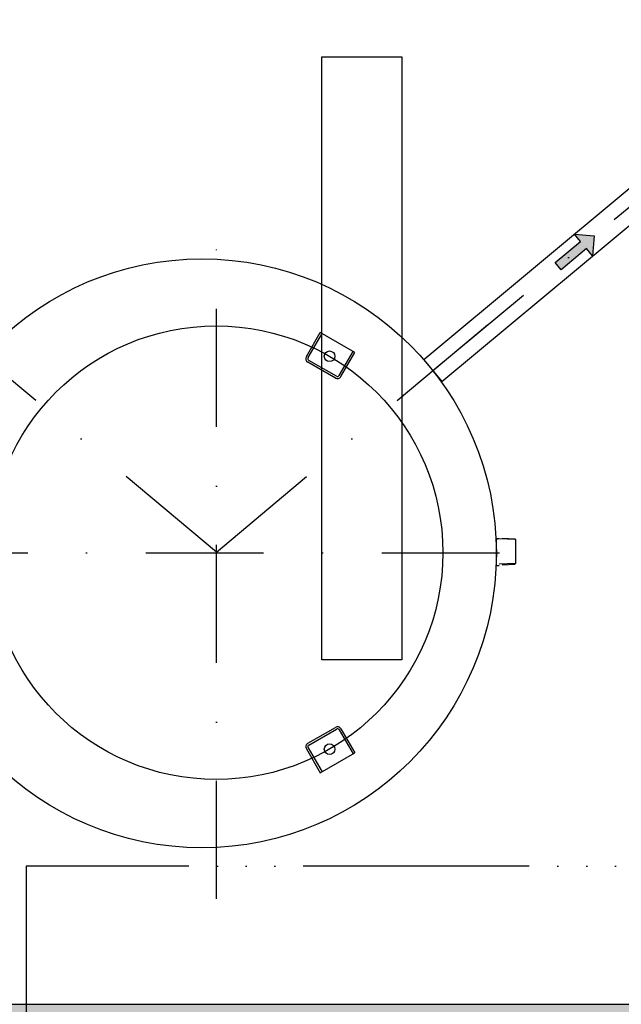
# Model space of a CAD drawing. Extents: x 41755 to 123924, y -112333 to 86187.
# Tile 561 of 582: x 102195 to 102322, y 84185 to 84394. Entities that reach past the tile are written whole.
import ezdxf
from ezdxf.enums import TextEntityAlignment as Align

# ---------------------------------------------------------------- set-up
doc = ezdxf.new("R2010")
doc.units = 0
doc.header["$LTSCALE"] = 50
doc.linetypes.add('ACAD_ISO06W100', pattern=[36, 24, -3, 0, -3, 0, -3, 0, -3])
doc.linetypes.add('DASHDOT', pattern=[1, 0.5, -0.25, 0, -0.25])
for name, color, linetype in [('E35', 6, 'CONTINUOUS'), ('Ins-co', 2, 'CONTINUOUS'), ('Ins-wod', 4, 'CONTINUOUS'), ('Mw-fontanna', 160, 'ACAD_ISO06W100'), ('Sc-beton', 7, 'CONTINUOUS'), ('Sc-beton-hatch', 86, 'CONTINUOUS')]:
    doc.layers.add(name, color=color, linetype=linetype)
doc.styles.add('CP_ATTR', font='ROMANS.SHX')

# ---------------------------------------------------------------- blocks, each defined once
blk = doc.blocks.new('_jgsjhjfhhfdf')
at = {"layer": 'Ins-wod'}
blk.add_hatch(color=256, dxfattribs=at).paths.add_polyline_path([(-65.93, -477.6), (-64.64, -479.13), (-64.27, -474.9), (-68.5, -474.53), (-67.22, -476.06), (-72.58, -480.56), (-71.29, -482.1)])
for p, q in [((-55.62, -463.83), (-100.48, -501.18)), ((-96.62, -505.82), (-51.76, -468.47)), ((-72.58, -480.56), (-67.22, -476.06)), ((-67.22, -476.06), (-68.5, -474.53)), ((-68.5, -474.53), (-64.27, -474.9)), ((-64.27, -474.9), (-64.64, -479.13)), ((-65.93, -477.6), (-71.29, -482.1)), ((-64.64, -479.13), (-65.93, -477.6)), ((-71.29, -482.1), (-72.58, -480.56)), ((-71.29, -482.1), (-72.58, -480.56)), ((-125.4, -500.53), (-122.45, -495.41)), ((-125.04, -500.74), (-122.08, -495.62)), ((-115.13, -499.64), (-122.45, -495.41)), ((-118.45, -504.54), (-115.5, -499.42)), ((-119.03, -504.7), (-124.88, -501.32)), ((-118.09, -504.76), (-115.13, -499.64)), ((-100.48, -501.18), (-96.62, -505.82)), ((-119.24, -505.07), (-125.09, -501.69)), ((-83.81, -539.06), (-81.14, -539.2)), ((-81.14, -539.2), (-80.98, -539.38)), ((-84.44, -539.22), (-85.21, -539.22)), ((-85.07, -539.22), (-85.07, -539.38)), ((-85.07, -544.91), (-85.07, -539.38)), ((-81.01, -539.34), (-84.44, -539.22)), ((-80.98, -539.38), (-80.98, -544.43)), ((-84.44, -544.91), (-85.21, -544.91)), ((-81.01, -544.46), (-84.44, -544.58)), ((-83.81, -544.75), (-81.14, -544.6)), ((-81.14, -544.6), (-80.98, -544.43)), ((-125.09, -582.6), (-119.24, -579.22)), ((-124.88, -582.96), (-119.03, -579.59)), ((-118.45, -579.74), (-115.5, -584.86)), ((-118.09, -579.53), (-115.13, -584.65)), ((-125.4, -583.75), (-122.45, -588.87)), ((-125.04, -583.54), (-122.08, -588.66)), ((-122.45, -588.87), (-115.13, -584.65))]:
    blk.add_line(p, q, dxfattribs=at)
at = {"layer": 'Ins-wod', "linetype": 'DASHDOT'}
for p, q in [((-98.55, -503.5), (-53.69, -466.15)), ((-144.5, -615.6), (-144.5, -472.16)), ((-144.5, -542.06), (-83.22, -490.64)), ((-144.5, -542.06), (-200.03, -495.47)), ((-209.58, -542.14), (-79.52, -542.14))]:
    blk.add_line(p, q, dxfattribs=at)
at = {"layer": 'Ins-wod'}
for centre, radius in [((-147.57, -542.27), 62.5), ((-144.55, -542.14), 48.14), ((-120.48, -500.45), 1.13), ((-120.48, -583.83), 1.13)]:
    blk.add_circle(centre, radius, dxfattribs=at)
for centre, radius, start, end in [((-124.67, -500.96), 0.845, 150, 240), ((-124.67, -500.96), 0.422, 150, 240), ((-118.82, -504.33), 0.845, 240, 330), ((-118.82, -504.33), 0.422, 240, 330), ((-118.82, -579.95), 0.845, 30, 120), ((-118.82, -579.95), 0.422, 30, 120), ((-124.67, -583.33), 0.845, 120, 210), ((-124.67, -583.33), 0.422, 120, 210)]:
    blk.add_arc(centre, radius, start, end, dxfattribs=at)
at = {"layer": 'Ins-wod', "style": 'CP_ATTR', "flags": 9}
for tag, p, height, rotation, width in [('PRODUCT-TYPE', (-15.45, -4.46), 0.000337, 180, 48.619691), ('PRODUCER', (-15.45, -4.46), 0.000337, 180, 48.619691), ('ARTICLE', (-15.45, -4.46), 0.000337, 180, 48.619691), ('OTHER', (-15.45, -4.46), 0.000337, 180, 48.619691), ('FLOW', (-15.45, -4.46), 0.000337, 180, 48.619691), ('NAME', (-15.45, -4.46), 0.000337, 180, 48.619691), ('OTHER', (-6.2, -13.71), 0.000337, 270, 1.595002), ('FLOW', (-6.2, -13.71), 0.000337, 270, 1.595002), ('ARTICLE', (-6.2, -13.71), 0.000337, 270, 1.595002), ('PRODUCT-TYPE', (-6.2, -13.71), 0.000337, 270, 1.595002), ('PRODUCER', (-6.2, -13.71), 0.000337, 270, 1.595002), ('NAME', (-6.2, -13.71), 0.000337, 270, 1.595002), ('PRODUCT-TYPE', (-6.2, -110.17), 0.000337, 90, 24.508066), ('PRODUCER', (-6.2, -110.17), 0.000337, 90, 24.508066), ('ARTICLE', (-6.2, -110.17), 0.000337, 90, 24.508066), ('OTHER', (-6.2, -110.17), 0.000337, 90, 24.508066), ('FLOW', (-6.2, -110.17), 0.000337, 90, 24.508066), ('NAME', (-6.2, -110.17), 0.000337, 90, 24.508066), ('OTHER', (-30.83, -162.99), 0.000761, 270, 7.892014), ('FLOW', (-30.83, -162.99), 0.000761, 270, 7.892014), ('ARTICLE', (-30.83, -162.99), 0.000761, 270, 7.892014), ('PRODUCT-TYPE', (-30.83, -162.99), 0.000761, 270, 7.892014), ('PRODUCER', (-30.83, -162.99), 0.000761, 270, 7.892014), ('NAME', (-30.83, -162.99), 0.000761, 270, 7.892014), ('OTHER', (-68.46, -170.62), 0.000761, 90, 0.969593), ('FLOW', (-68.46, -170.62), 0.000761, 90, 0.969593), ('ARTICLE', (-68.46, -170.62), 0.000761, 90, 0.969593), ('PRODUCT-TYPE', (-68.46, -170.62), 0.000761, 90, 0.969593), ('PRODUCER', (-68.46, -170.62), 0.000761, 90, 0.969593), ('NAME', (-68.46, -170.62), 0.000761, 90, 0.969593), ('PRODUCT-TYPE', (-68.46, -210.38), 0.000761, 90, 0.969593), ('OTHER', (-68.46, -210.38), 0.000761, 90, 0.969593), ('FLOW', (-68.46, -210.38), 0.000761, 90, 0.969593), ('ARTICLE', (-68.46, -210.38), 0.000761, 90, 0.969593), ('PRODUCER', (-68.46, -210.38), 0.000761, 90, 0.969593), ('NAME', (-68.46, -210.38), 0.000761, 90, 0.969593), ('PRODUCT-TYPE', (-34.85, -236.79), 0.000761, 90, 0.623389), ('OTHER', (-34.85, -236.79), 0.000761, 90, 0.623389), ('FLOW', (-34.85, -236.79), 0.000761, 90, 0.623389), ('ARTICLE', (-34.85, -236.79), 0.000761, 90, 0.623389), ('PRODUCER', (-34.85, -236.79), 0.000761, 90, 0.623389), ('NAME', (-34.85, -236.79), 0.000761, 90, 0.623389), ('PRODUCT-TYPE', (-68.46, -241.03), 0.0001, 90, 1), ('OTHER', (-68.46, -241.03), 0.0001, 90, 1), ('FLOW', (-68.46, -241.03), 0.0001, 90, 1), ('ARTICLE', (-68.46, -241.03), 0.0001, 90, 1), ('PRODUCER', (-68.46, -241.03), 0.0001, 90, 1), ('NAME', (-68.46, -241.03), 0.0001, 90, 1), ('OTHER', (-68.46, -251.03), 0.000761, 90, 1.31406), ('FLOW', (-68.46, -251.03), 0.000761, 90, 1.31406), ('ARTICLE', (-68.46, -251.03), 0.000761, 90, 1.31406), ('PRODUCT-TYPE', (-68.46, -251.03), 0.000761, 90, 1.31406), ('PRODUCER', (-68.46, -251.03), 0.000761, 90, 1.31406), ('NAME', (-68.46, -251.03), 0.000761, 90, 1.31406), ('OTHER', (-68.46, -251.03), 0.000761, 270, 1.708279), ('FLOW', (-68.46, -251.03), 0.000761, 270, 1.708279), ('ARTICLE', (-68.46, -251.03), 0.000761, 270, 1.708279), ('PRODUCT-TYPE', (-68.46, -251.03), 0.000761, 270, 1.708279), ('PRODUCER', (-68.46, -251.03), 0.000761, 270, 1.708279), ('NAME', (-68.46, -251.03), 0.000761, 270, 1.708279), ('PRODUCT-TYPE', (-280.44, -283.67), 0.000603, 180, 18.176861), ('PRODUCER', (-280.44, -283.67), 0.000603, 180, 18.176861), ('ARTICLE', (-280.44, -283.67), 0.000603, 180, 18.176861), ('OTHER', (-280.44, -283.67), 0.000603, 180, 18.176861), ('FLOW', (-280.44, -283.67), 0.000603, 180, 18.176861), ('NAME', (-280.44, -283.67), 0.000603, 180, 18.176861), ('PRODUCT-TYPE', (-66.73, -319.6), 0.000603, 90, 5.550504), ('PRODUCER', (-66.73, -319.6), 0.000603, 90, 5.550504), ('OTHER', (-66.73, -319.6), 0.000603, 90, 5.550504), ('FLOW', (-66.73, -319.6), 0.000603, 90, 5.550504), ('ARTICLE', (-66.73, -319.6), 0.000603, 90, 5.550504), ('NAME', (-66.73, -319.6), 0.000603, 90, 5.550504), ('ARTICLE', (-10.99, -321.63), 0.0001, 90, 1), ('PRODUCT-TYPE', (-10.99, -321.63), 0.0001, 90, 1), ('PRODUCER', (-10.99, -321.63), 0.0001, 90, 1), ('OTHER', (-10.99, -321.63), 0.0001, 90, 1), ('FLOW', (-10.99, -321.63), 0.0001, 90, 1), ('NAME', (-10.99, -321.63), 0.0001, 90, 1), ('PRODUCT-TYPE', (-68.26, -323.31), 0.000603, 225, 3.259505), ('OTHER', (-68.26, -323.31), 0.000603, 225, 3.259505), ('FLOW', (-68.26, -323.31), 0.000603, 225, 3.259505), ('ARTICLE', (-68.26, -323.31), 0.000603, 225, 3.259505), ('PRODUCER', (-68.26, -323.31), 0.000603, 225, 3.259505), ('NAME', (-68.26, -323.31), 0.000603, 225, 3.259505), ('OTHER', (-10.99, -324.58), 0.000603, 90, 0.490663), ('FLOW', (-10.99, -324.58), 0.000603, 90, 0.490663), ('ARTICLE', (-10.99, -324.58), 0.000603, 90, 0.490663), ('PRODUCT-TYPE', (-10.99, -324.58), 0.000603, 90, 0.490663), ('PRODUCER', (-10.99, -324.58), 0.000603, 90, 0.490663), ('NAME', (-10.99, -324.58), 0.000603, 90, 0.490663), ('OTHER', (-68.11, -328.25), 0.000213, 270, 2.751934), ('FLOW', (-68.11, -328.25), 0.000213, 270, 2.751934), ('ARTICLE', (-68.11, -328.25), 0.000213, 270, 2.751934), ('PRODUCT-TYPE', (-68.11, -328.25), 0.000213, 270, 2.751934), ('PRODUCER', (-68.11, -328.25), 0.000213, 270, 2.751934), ('NAME', (-68.11, -328.25), 0.000213, 270, 2.751934), ('OTHER', (-10.99, -334.58), 0.000603, 270, 2.727353), ('FLOW', (-10.99, -334.58), 0.000603, 270, 2.727353), ('ARTICLE', (-10.99, -334.58), 0.000603, 270, 2.727353), ('PRODUCT-TYPE', (-10.99, -334.58), 0.000603, 270, 2.727353), ('PRODUCER', (-10.99, -334.58), 0.000603, 270, 2.727353), ('NAME', (-10.99, -334.58), 0.000603, 270, 2.727353), ('OTHER', (-68.11, -343.77), 0.000213, 270, 2.751934), ('FLOW', (-68.11, -343.77), 0.000213, 270, 2.751934), ('ARTICLE', (-68.11, -343.77), 0.000213, 270, 2.751934), ('PRODUCT-TYPE', (-68.11, -343.77), 0.000213, 270, 2.751934), ('PRODUCER', (-68.11, -343.77), 0.000213, 270, 2.751934), ('NAME', (-68.11, -343.77), 0.000213, 270, 2.751934), ('OTHER', (-10.99, -406.79), 0.0001, 270, 1), ('FLOW', (-10.99, -406.79), 0.0001, 270, 1), ('ARTICLE', (-10.99, -406.79), 0.0001, 270, 1), ('PRODUCT-TYPE', (-10.99, -406.79), 0.0001, 270, 1), ('PRODUCER', (-10.99, -406.79), 0.0001, 270, 1), ('NAME', (-10.99, -406.79), 0.0001, 270, 1), ('PRODUCT-TYPE', (-10.99, -428.15), 0.000603, 90, 17.159626), ('PRODUCT-TYPE', (-10.99, -428.15), 0.000603, 90, 15.082723), ('PRODUCER', (-10.99, -428.15), 0.000603, 90, 17.159626), ('PRODUCER', (-10.99, -428.15), 0.000603, 90, 15.082723), ('ARTICLE', (-10.99, -428.15), 0.000603, 90, 17.159626), ('ARTICLE', (-10.99, -428.15), 0.000603, 90, 15.082723), ('OTHER', (-10.99, -428.15), 0.000603, 90, 17.159626), ('NAME', (-10.99, -428.15), 0.000603, 90, 15.082723), ('FLOW', (-10.99, -428.15), 0.000603, 90, 15.082723), ('OTHER', (-10.99, -428.15), 0.000603, 90, 15.082723), ('NAME', (-10.99, -428.15), 0.000603, 90, 17.159626), ('FLOW', (-10.99, -428.15), 0.000603, 90, 17.159626), ('PRODUCT-TYPE', (-216.1, -610.33), 0.000603, 90, 18.979779), ('PRODUCER', (-216.1, -610.33), 0.000603, 90, 18.979779), ('ARTICLE', (-216.1, -610.33), 0.000603, 90, 18.979779), ('OTHER', (-216.1, -610.33), 0.000603, 90, 18.979779), ('NAME', (-216.1, -610.33), 0.000603, 90, 18.979779), ('FLOW', (-216.1, -610.33), 0.000603, 90, 18.979779), ('PRODUCT-TYPE', (-225.35, -619.57), 0.000603, 180, 25.057534), ('PRODUCER', (-225.35, -619.57), 0.000603, 180, 25.057534), ('ARTICLE', (-225.35, -619.57), 0.000603, 180, 25.057534), ('OTHER', (-225.35, -619.57), 0.000603, 180, 25.057534), ('FLOW', (-225.35, -619.57), 0.000603, 180, 25.057534), ('NAME', (-225.35, -619.57), 0.000603, 180, 25.057534)]:
    blk.add_attdef(tag, p, '', height=height, rotation=rotation, dxfattribs=dict(at, width=width))
at = {"layer": 'Ins-wod', "style": 'CP_ATTR', "text_generation_flag": 4, "width": 1, "flags": 9}
for tag in ['OTHER', 'FLOW', 'ARTICLE', 'PRODUCT-TYPE', 'PRODUCER', 'NAME']:
    blk.add_attdef(tag, (-15.44, -4.46), '', height=0.0001, dxfattribs=at)
at = {"layer": 'Ins-wod', "style": 'CP_ATTR', "text_generation_flag": 4, "flags": 9}
for tag, p, height, rotation, width in [('OTHER', (-188.54, -13.71), 0.0001, 90, 1), ('FLOW', (-188.54, -13.71), 0.0001, 90, 1), ('ARTICLE', (-188.54, -13.71), 0.0001, 90, 1), ('PRODUCT-TYPE', (-188.54, -13.71), 0.0001, 90, 1), ('PRODUCER', (-188.54, -13.71), 0.0001, 90, 1), ('NAME', (-188.54, -13.71), 0.0001, 90, 1), ('PRODUCT-TYPE', (-68.46, -146.87), 0.0001, 90, 1), ('OTHER', (-68.46, -146.87), 0.0001, 90, 1), ('FLOW', (-68.46, -146.87), 0.0001, 90, 1), ('ARTICLE', (-68.46, -146.87), 0.0001, 90, 1), ('PRODUCER', (-68.46, -146.87), 0.0001, 90, 1), ('NAME', (-68.46, -146.87), 0.0001, 90, 1), ('OTHER', (-68.46, -146.87), 0.000761, 270, 0.969593), ('FLOW', (-68.46, -146.87), 0.000761, 270, 0.969593), ('ARTICLE', (-68.46, -146.87), 0.000761, 270, 0.969593), ('PRODUCT-TYPE', (-68.46, -146.87), 0.000761, 270, 0.969593), ('PRODUCER', (-68.46, -146.87), 0.000761, 270, 0.969593), ('NAME', (-68.46, -146.87), 0.000761, 270, 0.969593), ('OTHER', (-30.83, -162.99), 0.0001, 90, 1), ('FLOW', (-30.83, -162.99), 0.0001, 90, 1), ('ARTICLE', (-30.83, -162.99), 0.0001, 90, 1), ('PRODUCT-TYPE', (-30.83, -162.99), 0.0001, 90, 1), ('PRODUCER', (-30.83, -162.99), 0.0001, 90, 1), ('NAME', (-30.83, -162.99), 0.0001, 90, 1), ('OTHER', (-68.46, -186.62), 0.000761, 270, 0.969593), ('FLOW', (-68.46, -186.62), 0.000761, 270, 0.969593), ('ARTICLE', (-68.46, -186.62), 0.000761, 270, 0.969593), ('PRODUCT-TYPE', (-68.46, -186.62), 0.000761, 270, 0.969593), ('PRODUCER', (-68.46, -186.62), 0.000761, 270, 0.969593), ('NAME', (-68.46, -186.62), 0.000761, 270, 0.969593), ('OTHER', (-68.46, -210.38), 0.0001, 270, 1), ('FLOW', (-68.46, -210.38), 0.0001, 270, 1), ('ARTICLE', (-68.46, -210.38), 0.0001, 270, 1), ('PRODUCT-TYPE', (-68.46, -210.38), 0.0001, 270, 1), ('PRODUCER', (-68.46, -210.38), 0.0001, 270, 1), ('NAME', (-68.46, -210.38), 0.0001, 270, 1), ('OTHER', (-34.85, -232.04), 0.0001, 90, 1), ('FLOW', (-34.85, -232.04), 0.0001, 90, 1), ('ARTICLE', (-34.85, -232.04), 0.0001, 90, 1), ('PRODUCT-TYPE', (-34.85, -232.04), 0.0001, 90, 1), ('PRODUCER', (-34.85, -232.04), 0.0001, 90, 1), ('NAME', (-34.85, -232.04), 0.0001, 90, 1), ('OTHER', (-390.05, -283.67), 0.0001, 180, 1), ('FLOW', (-390.05, -283.67), 0.0001, 180, 1), ('ARTICLE', (-390.05, -283.67), 0.0001, 180, 1), ('PRODUCT-TYPE', (-390.05, -283.67), 0.0001, 180, 1), ('PRODUCER', (-390.05, -283.67), 0.0001, 180, 1), ('NAME', (-390.05, -283.67), 0.0001, 180, 1), ('OTHER', (-66.73, -319.6), 0.0001, 270, 1), ('FLOW', (-66.73, -319.6), 0.0001, 270, 1), ('ARTICLE', (-66.73, -319.6), 0.0001, 270, 1), ('PRODUCT-TYPE', (-66.73, -319.6), 0.0001, 270, 1), ('PRODUCER', (-66.73, -319.6), 0.0001, 270, 1), ('NAME', (-66.73, -319.6), 0.0001, 270, 1), ('OTHER', (-82.16, -337.21), 0.0001, 225, 1), ('FLOW', (-82.16, -337.21), 0.0001, 225, 1), ('ARTICLE', (-82.16, -337.21), 0.0001, 225, 1), ('PRODUCT-TYPE', (-82.16, -337.21), 0.0001, 225, 1), ('PRODUCER', (-82.16, -337.21), 0.0001, 225, 1), ('NAME', (-82.16, -337.21), 0.0001, 225, 1), ('OTHER', (-10.99, -373.79), 0.0001, 90, 1), ('FLOW', (-10.99, -373.79), 0.0001, 90, 1), ('ARTICLE', (-10.99, -373.79), 0.0001, 90, 1), ('PRODUCT-TYPE', (-10.99, -373.79), 0.0001, 90, 1), ('PRODUCER', (-10.99, -373.79), 0.0001, 90, 1), ('NAME', (-10.99, -373.79), 0.0001, 90, 1), ('NAME', (-272.91, -422.54), 0.0001, 310, 1), ('PRODUCER', (-272.91, -422.54), 0.0001, 310, 1), ('PRODUCT-TYPE', (-272.91, -422.54), 0.0001, 310, 1), ('ARTICLE', (-272.91, -422.54), 0.0001, 310, 1), ('FLOW', (-272.91, -422.54), 0.0001, 310, 1), ('OTHER', (-272.91, -422.54), 0.0001, 310, 1), ('OTHER', (-376.44, -619.57), 0.0001, 180, 1), ('FLOW', (-376.44, -619.57), 0.0001, 180, 1), ('ARTICLE', (-376.44, -619.57), 0.0001, 180, 1), ('PRODUCT-TYPE', (-376.44, -619.57), 0.0001, 180, 1), ('PRODUCER', (-376.44, -619.57), 0.0001, 180, 1), ('NAME', (-376.44, -619.57), 0.0001, 180, 1)]:
    blk.add_attdef(tag, p, '', height=height, rotation=rotation, dxfattribs=dict(at, width=width))
at = {"layer": 'Ins-wod', "style": 'CP_ATTR', "width": 1, "flags": 9}
for tag in ['OTHER', 'WEIGHT', 'VOLTAGE', 'POWER', 'FLOW', 'TEMPERATURE', 'PN', 'DN', 'CHARACTER', 'ORDER-NO', 'PRODUCT-TYPE', 'ARTICLE', 'PRODUCER', 'NUMBER', 'GROUP', 'NAME']:
    blk.add_attdef(tag, text='', height=0.00005, rotation=270, dxfattribs=at).set_placement((-6.2, -18.99), align=Align.MIDDLE_LEFT)
at = {"layer": 'Ins-wod', "style": 'CP_ATTR', "flags": 9}
for tag, p, height, width in [('NAME', (-55.05, -133.45), 0.000761, 4.892514), ('PRODUCER', (-55.05, -133.45), 0.000761, 4.892514), ('PRODUCT-TYPE', (-55.05, -133.45), 0.000761, 4.892514), ('ARTICLE', (-55.05, -133.45), 0.000761, 4.892514), ('FLOW', (-55.05, -133.45), 0.000761, 4.892514), ('OTHER', (-55.05, -133.45), 0.000761, 4.892514), ('OTHER', (-25.58, -157.74), 0.000761, 0.854973), ('FLOW', (-25.58, -157.74), 0.000761, 0.854973), ('ARTICLE', (-25.58, -157.74), 0.000761, 0.854973), ('PRODUCT-TYPE', (-25.58, -157.74), 0.000761, 0.854973), ('PRODUCER', (-25.58, -157.74), 0.000761, 0.854973), ('NAME', (-25.58, -157.74), 0.000761, 0.854973), ('OTHER', (-225.35, -619.57), 0.0001, 1), ('FLOW', (-225.35, -619.57), 0.0001, 1), ('ARTICLE', (-225.35, -619.57), 0.0001, 1), ('PRODUCT-TYPE', (-225.35, -619.57), 0.0001, 1), ('PRODUCER', (-225.35, -619.57), 0.0001, 1), ('NAME', (-225.35, -619.57), 0.0001, 1)]:
    blk.add_attdef(tag, p, '', height=height, dxfattribs=dict(at, width=width))
at = {"layer": 'Ins-wod', "style": 'CP_ATTR', "text_generation_flag": 4, "width": 1, "flags": 9}
for tag, rotation, p in [('OTHER', 270, (-68.45, -154.15)), ('WEIGHT', 270, (-68.45, -154.15)), ('VOLTAGE', 270, (-68.45, -154.15)), ('POWER', 270, (-68.45, -154.15)), ('FLOW', 270, (-68.45, -154.15)), ('TEMPERATURE', 270, (-68.45, -154.15)), ('PN', 270, (-68.45, -154.15)), ('DN', 270, (-68.45, -154.15)), ('CHARACTER', 270, (-68.45, -154.15)), ('ORDER-NO', 270, (-68.45, -154.15)), ('PRODUCT-TYPE', 270, (-68.45, -154.15)), ('ARTICLE', 270, (-68.45, -154.15)), ('PRODUCER', 270, (-68.45, -154.15)), ('NUMBER', 270, (-68.45, -154.15)), ('GROUP', 270, (-68.45, -154.15)), ('NAME', 270, (-68.45, -154.15)), ('OTHER', 270, (-68.45, -193.91)), ('WEIGHT', 270, (-68.45, -193.91)), ('VOLTAGE', 270, (-68.45, -193.91)), ('POWER', 270, (-68.45, -193.91)), ('FLOW', 270, (-68.45, -193.91)), ('TEMPERATURE', 270, (-68.45, -193.91)), ('PN', 270, (-68.45, -193.91)), ('DN', 270, (-68.45, -193.91)), ('CHARACTER', 270, (-68.45, -193.91)), ('ORDER-NO', 270, (-68.45, -193.91)), ('PRODUCT-TYPE', 270, (-68.45, -193.91)), ('ARTICLE', 270, (-68.45, -193.91)), ('PRODUCER', 270, (-68.45, -193.91)), ('NUMBER', 270, (-68.45, -193.91)), ('GROUP', 270, (-68.45, -193.91)), ('NAME', 270, (-68.45, -193.91)), ('OTHER', 180, (-292.52, -283.67)), ('WEIGHT', 180, (-292.52, -283.67)), ('VOLTAGE', 180, (-292.52, -283.67)), ('POWER', 180, (-292.52, -283.67)), ('FLOW', 180, (-292.52, -283.67)), ('TEMPERATURE', 180, (-292.52, -283.67)), ('PN', 180, (-292.52, -283.67)), ('DN', 180, (-292.52, -283.67)), ('CHARACTER', 180, (-292.52, -283.67)), ('ORDER-NO', 180, (-292.52, -283.67)), ('PRODUCT-TYPE', 180, (-292.52, -283.67)), ('ARTICLE', 180, (-292.52, -283.67)), ('PRODUCER', 180, (-292.52, -283.67)), ('NUMBER', 180, (-292.52, -283.67)), ('GROUP', 180, (-292.52, -283.67)), ('NAME', 180, (-292.52, -283.67)), ('OTHER', 270, (-10.99, -324.49)), ('WEIGHT', 270, (-10.99, -324.49)), ('VOLTAGE', 270, (-10.99, -324.49)), ('POWER', 270, (-10.99, -324.49)), ('FLOW', 270, (-10.99, -324.49)), ('TEMPERATURE', 270, (-10.99, -324.49)), ('PN', 270, (-10.99, -324.49)), ('DN', 270, (-10.99, -324.49)), ('CHARACTER', 270, (-10.99, -324.49)), ('ORDER-NO', 270, (-10.99, -324.49)), ('PRODUCT-TYPE', 270, (-10.99, -324.49)), ('ARTICLE', 270, (-10.99, -324.49)), ('PRODUCER', 270, (-10.99, -324.49)), ('NUMBER', 270, (-10.99, -324.49)), ('GROUP', 270, (-10.99, -324.49)), ('NAME', 270, (-10.99, -324.49)), ('OTHER', 270, (-10.99, -373.7)), ('WEIGHT', 270, (-10.99, -373.7)), ('VOLTAGE', 270, (-10.99, -373.7)), ('POWER', 270, (-10.99, -373.7)), ('FLOW', 270, (-10.99, -373.7)), ('TEMPERATURE', 270, (-10.99, -373.7)), ('PN', 270, (-10.99, -373.7)), ('DN', 270, (-10.99, -373.7)), ('CHARACTER', 270, (-10.99, -373.7)), ('ORDER-NO', 270, (-10.99, -373.7)), ('PRODUCT-TYPE', 270, (-10.99, -373.7)), ('ARTICLE', 270, (-10.99, -373.7)), ('PRODUCER', 270, (-10.99, -373.7)), ('NUMBER', 270, (-10.99, -373.7)), ('GROUP', 270, (-10.99, -373.7)), ('NAME', 270, (-10.99, -373.7))]:
    blk.add_attdef(tag, text='', height=0.00005, rotation=rotation, dxfattribs=at).set_placement(p, align=Align.MIDDLE_LEFT)
at = {"layer": 'Ins-wod', "style": 'CP_ATTR', "flags": 9}
for tag, rotation, p in [('OTHER', 90, (-68.45, -163.34)), ('WEIGHT', 90, (-68.45, -163.34)), ('VOLTAGE', 90, (-68.45, -163.34)), ('POWER', 90, (-68.45, -163.34)), ('FLOW', 90, (-68.45, -163.34)), ('TEMPERATURE', 90, (-68.45, -163.34)), ('PN', 90, (-68.45, -163.34)), ('DN', 90, (-68.45, -163.34)), ('CHARACTER', 90, (-68.45, -163.34)), ('ORDER-NO', 90, (-68.45, -163.34)), ('PRODUCT-TYPE', 90, (-68.45, -163.34)), ('ARTICLE', 90, (-68.45, -163.34)), ('PRODUCER', 90, (-68.45, -163.34)), ('NUMBER', 90, (-68.45, -163.34)), ('GROUP', 90, (-68.45, -163.34)), ('NAME', 90, (-68.45, -163.34)), ('OTHER', 90, (-68.45, -203.09)), ('WEIGHT', 90, (-68.45, -203.09)), ('VOLTAGE', 90, (-68.45, -203.09)), ('POWER', 90, (-68.45, -203.09)), ('FLOW', 90, (-68.45, -203.09)), ('TEMPERATURE', 90, (-68.45, -203.09)), ('PN', 90, (-68.45, -203.09)), ('DN', 90, (-68.45, -203.09)), ('CHARACTER', 90, (-68.45, -203.09)), ('ORDER-NO', 90, (-68.45, -203.09)), ('PRODUCT-TYPE', 90, (-68.45, -203.09)), ('ARTICLE', 90, (-68.45, -203.09)), ('PRODUCER', 90, (-68.45, -203.09)), ('NUMBER', 90, (-68.45, -203.09)), ('GROUP', 90, (-68.45, -203.09)), ('NAME', 90, (-68.45, -203.09)), ('OTHER', 90, (-10.99, -358.82)), ('WEIGHT', 90, (-10.99, -358.82)), ('VOLTAGE', 90, (-10.99, -358.82)), ('POWER', 90, (-10.99, -358.82)), ('FLOW', 90, (-10.99, -358.82)), ('TEMPERATURE', 90, (-10.99, -358.82)), ('PN', 90, (-10.99, -358.82)), ('DN', 90, (-10.99, -358.82)), ('CHARACTER', 90, (-10.99, -358.82)), ('ORDER-NO', 90, (-10.99, -358.82)), ('PRODUCT-TYPE', 90, (-10.99, -358.82)), ('ARTICLE', 90, (-10.99, -358.82)), ('PRODUCER', 90, (-10.99, -358.82)), ('NUMBER', 90, (-10.99, -358.82)), ('GROUP', 90, (-10.99, -358.82)), ('NAME', 90, (-10.99, -358.82)), ('OTHER', 90, (-10.99, -406.88)), ('WEIGHT', 90, (-10.99, -406.88)), ('VOLTAGE', 90, (-10.99, -406.88)), ('POWER', 90, (-10.99, -406.88)), ('FLOW', 90, (-10.99, -406.88)), ('TEMPERATURE', 90, (-10.99, -406.88)), ('PN', 90, (-10.99, -406.88)), ('DN', 90, (-10.99, -406.88)), ('CHARACTER', 90, (-10.99, -406.88)), ('ORDER-NO', 90, (-10.99, -406.88)), ('PRODUCT-TYPE', 90, (-10.99, -406.88)), ('ARTICLE', 90, (-10.99, -406.88)), ('PRODUCER', 90, (-10.99, -406.88)), ('NUMBER', 90, (-10.99, -406.88)), ('GROUP', 90, (-10.99, -406.88)), ('NAME', 90, (-10.99, -406.88)), ('OTHER', 39.7785, (-27.7, -444.52)), ('WEIGHT', 39.7785, (-27.7, -444.52)), ('VOLTAGE', 39.7785, (-27.7, -444.52)), ('POWER', 39.7785, (-27.7, -444.52)), ('FLOW', 39.7785, (-27.7, -444.52)), ('TEMPERATURE', 39.7785, (-27.7, -444.52)), ('PN', 39.7785, (-27.7, -444.52)), ('DN', 39.7785, (-27.7, -444.52)), ('CHARACTER', 39.7785, (-27.7, -444.52)), ('ORDER-NO', 39.7785, (-27.7, -444.52)), ('PRODUCT-TYPE', 39.7785, (-27.7, -444.52)), ('ARTICLE', 39.7785, (-27.7, -444.52)), ('PRODUCER', 39.7785, (-27.7, -444.52)), ('NUMBER', 39.7785, (-27.7, -444.52)), ('GROUP', 39.7785, (-27.7, -444.52)), ('NAME', 39.7785, (-27.7, -444.52)), ('OTHER', 92.8705, (-268.23, -458.63)), ('WEIGHT', 92.8705, (-268.23, -458.63)), ('VOLTAGE', 92.8705, (-268.23, -458.63)), ('POWER', 92.8705, (-268.23, -458.63)), ('FLOW', 92.8705, (-268.23, -458.63)), ('TEMPERATURE', 92.8705, (-268.23, -458.63)), ('PN', 92.8705, (-268.23, -458.63)), ('DN', 92.8705, (-268.23, -458.63)), ('CHARACTER', 92.8705, (-268.23, -458.63)), ('ORDER-NO', 92.8705, (-268.23, -458.63)), ('PRODUCT-TYPE', 92.8705, (-268.23, -458.63)), ('ARTICLE', 92.8705, (-268.23, -458.63)), ('PRODUCER', 92.8705, (-268.23, -458.63)), ('NUMBER', 92.8705, (-268.23, -458.63)), ('GROUP', 92.8705, (-268.23, -458.63)), ('NAME', 92.8705, (-268.23, -458.63)), ('OTHER', 39.7785, (-53.75, -466.21)), ('WEIGHT', 39.7785, (-53.75, -466.21)), ('VOLTAGE', 39.7785, (-53.75, -466.21)), ('POWER', 39.7785, (-53.75, -466.21)), ('FLOW', 39.7785, (-53.75, -466.21)), ('TEMPERATURE', 39.7785, (-53.75, -466.21)), ('PN', 39.7785, (-53.75, -466.21)), ('DN', 39.7785, (-53.75, -466.21)), ('CHARACTER', 39.7785, (-53.75, -466.21)), ('ORDER-NO', 39.7785, (-53.75, -466.21)), ('PRODUCT-TYPE', 39.7785, (-53.75, -466.21)), ('ARTICLE', 39.7785, (-53.75, -466.21)), ('PRODUCER', 39.7785, (-53.75, -466.21)), ('NUMBER', 39.7785, (-53.75, -466.21)), ('GROUP', 39.7785, (-53.75, -466.21)), ('NAME', 39.7785, (-53.75, -466.21)), ('NAME', 90, (-216.1, -517.26)), ('GROUP', 90, (-216.1, -517.26)), ('NUMBER', 90, (-216.1, -517.26)), ('PRODUCER', 90, (-216.1, -517.26)), ('ARTICLE', 90, (-216.1, -517.26)), ('PRODUCT-TYPE', 90, (-216.1, -517.26)), ('ORDER-NO', 90, (-216.1, -517.26)), ('CHARACTER', 90, (-216.1, -517.26)), ('DN', 90, (-216.1, -517.26)), ('PN', 90, (-216.1, -517.26)), ('TEMPERATURE', 90, (-216.1, -517.26)), ('FLOW', 90, (-216.1, -517.26)), ('POWER', 90, (-216.1, -517.26)), ('VOLTAGE', 90, (-216.1, -517.26)), ('WEIGHT', 90, (-216.1, -517.26)), ('OTHER', 90, (-216.1, -517.26)), ('NAME', 90, (-216.1, -532.32)), ('GROUP', 90, (-216.1, -532.32)), ('NUMBER', 90, (-216.1, -532.32)), ('PRODUCER', 90, (-216.1, -532.32)), ('ARTICLE', 90, (-216.1, -532.32)), ('PRODUCT-TYPE', 90, (-216.1, -532.32)), ('ORDER-NO', 90, (-216.1, -532.32)), ('CHARACTER', 90, (-216.1, -532.32)), ('DN', 90, (-216.1, -532.32)), ('PN', 90, (-216.1, -532.32)), ('TEMPERATURE', 90, (-216.1, -532.32)), ('FLOW', 90, (-216.1, -532.32)), ('POWER', 90, (-216.1, -532.32)), ('VOLTAGE', 90, (-216.1, -532.32)), ('WEIGHT', 90, (-216.1, -532.32)), ('OTHER', 90, (-216.1, -532.32)), ('OTHER', 65.3427, (-236.5, -547.71)), ('WEIGHT', 65.3427, (-236.5, -547.71)), ('VOLTAGE', 65.3427, (-236.5, -547.71)), ('POWER', 65.3427, (-236.5, -547.71)), ('TEMPERATURE', 65.3427, (-236.5, -547.71)), ('PN', 65.3427, (-236.5, -547.71)), ('DN', 65.3427, (-236.5, -547.7)), ('CHARACTER', 65.3427, (-236.5, -547.71)), ('ORDER-NO', 65.3427, (-236.5, -547.71)), ('PRODUCT-TYPE', 65.3427, (-236.5, -547.71)), ('ARTICLE', 65.3427, (-236.5, -547.71)), ('PRODUCER', 65.3427, (-236.5, -547.71)), ('NUMBER', 65.3427, (-236.5, -547.71)), ('GROUP', 65.3427, (-236.5, -547.71)), ('FLOW', 65.3427, (-236.5, -547.71)), ('NAME', 65.3427, (-236.5, -547.71))]:
    blk.add_attdef(tag, text='', height=0.00005, rotation=rotation, dxfattribs=at).set_placement(p, align=Align.MIDDLE_LEFT)
at = {"layer": 'Ins-wod', "linetype": 'ByBlock', "style": 'CP_ATTR', "flags": 9}
for tag, p, height, width in [('PRODUCT-TYPE', (-34.85, -264.03), 0.000761, 3.579097), ('OTHER', (-34.85, -264.03), 0.000761, 3.579097), ('ARTICLE', (-34.85, -264.03), 0.000761, 3.579097), ('PRODUCER', (-34.85, -264.03), 0.000761, 3.579097), ('FLOW', (-34.85, -264.03), 0.000761, 3.579097), ('NAME', (-34.85, -264.03), 0.000761, 3.579097), ('PRODUCT-TYPE', (-399.29, -274.42), 0.000603, 41.632556), ('PRODUCER', (-399.29, -274.42), 0.000603, 41.632556), ('ARTICLE', (-399.29, -274.42), 0.000603, 41.632556), ('OTHER', (-399.29, -274.42), 0.000603, 41.632556), ('FLOW', (-399.29, -274.42), 0.000603, 41.632556), ('NAME', (-399.29, -274.42), 0.000603, 41.632556)]:
    blk.add_attdef(tag, p, '', height=height, rotation=90, dxfattribs=dict(at, width=width))
at = {"layer": 'Ins-wod', "style": 'CP_ATTR', "flags": 9}
for tag, p, height, rotation, oblique, width in [('OTHER', (-271.05, -292.27), 0.0001, 95, 360, 1), ('FLOW', (-271.05, -292.27), 0.0001, 95, 360, 1), ('ARTICLE', (-271.05, -292.27), 0.0001, 95, 360, 1), ('PRODUCT-TYPE', (-271.05, -292.27), 0.0001, 95, 360, 1), ('PRODUCER', (-271.05, -292.27), 0.0001, 95, 360, 1), ('NAME', (-271.05, -292.27), 0.0001, 95, 360, 1), ('OTHER', (-270.8, -295.15), 0.000603, 95, 0, 0.478976), ('FLOW', (-270.8, -295.15), 0.000603, 95, 0, 0.478976), ('ARTICLE', (-270.8, -295.15), 0.000603, 95, 0, 0.478976), ('PRODUCT-TYPE', (-270.8, -295.15), 0.000603, 95, 0, 0.478976), ('PRODUCER', (-270.8, -295.15), 0.000603, 95, 0, 0.478976), ('NAME', (-270.8, -295.15), 0.000603, 95, 0, 0.478976), ('OTHER', (-270.13, -302.72), 0.0001, 95, 360, 1), ('FLOW', (-270.13, -302.72), 0.0001, 95, 360, 1), ('ARTICLE', (-270.13, -302.72), 0.0001, 95, 360, 1), ('PRODUCT-TYPE', (-270.13, -302.72), 0.0001, 95, 360, 1), ('PRODUCER', (-270.13, -302.72), 0.0001, 95, 360, 1), ('NAME', (-270.13, -302.72), 0.0001, 95, 360, 1), ('OTHER', (-272.91, -311.53), 0.0001, 50, 0, 1), ('FLOW', (-272.91, -311.53), 0.0001, 50, 0, 1), ('ARTICLE', (-272.91, -311.53), 0.0001, 50, 0, 1), ('PRODUCT-TYPE', (-272.91, -311.53), 0.0001, 50, 0, 1), ('PRODUCER', (-272.91, -311.53), 0.0001, 50, 0, 1), ('NAME', (-272.91, -311.53), 0.0001, 50, 0, 1), ('OTHER', (-279.34, -319.2), 0.000483, 50, 0, 2.070393), ('FLOW', (-279.34, -319.2), 0.000483, 50, 0, 2.070393), ('ARTICLE', (-279.34, -319.2), 0.000483, 50, 0, 2.070393), ('PRODUCT-TYPE', (-279.34, -319.2), 0.000483, 50, 0, 2.070393), ('PRODUCER', (-279.34, -319.2), 0.000483, 50, 0, 2.070393), ('NAME', (-279.34, -319.2), 0.000483, 50, 0, 2.070393), ('OTHER', (-279.34, -414.88), 0.000483, 310, 360, 2.070393), ('FLOW', (-279.34, -414.88), 0.000483, 310, 360, 2.070393), ('ARTICLE', (-279.34, -414.88), 0.000483, 310, 360, 2.070393), ('PRODUCT-TYPE', (-279.34, -414.88), 0.000483, 310, 360, 2.070393), ('PRODUCER', (-279.34, -414.88), 0.000483, 310, 360, 2.070393), ('NAME', (-279.34, -414.88), 0.000483, 310, 360, 2.070393), ('PRODUCT-TYPE', (-259.91, -420.44), 0.000603, 24.9998, 360, 32.251138), ('PRODUCER', (-259.91, -420.44), 0.000603, 24.9998, 360, 32.251138), ('OTHER', (-259.91, -420.44), 0.000603, 24.9998, 360, 32.251138), ('ARTICLE', (-259.91, -420.44), 0.000603, 24.9998, 360, 32.251138), ('FLOW', (-259.91, -420.44), 0.000603, 24.9998, 360, 32.251138), ('NAME', (-259.91, -420.44), 0.000603, 24.9998, 360, 32.251138), ('OTHER', (-272.91, -422.54), 0.0001, 309.9998, 360, 1), ('FLOW', (-272.91, -422.54), 0.0001, 309.9998, 360, 1), ('ARTICLE', (-272.91, -422.54), 0.0001, 309.9998, 360, 1), ('PRODUCT-TYPE', (-272.91, -422.54), 0.0001, 309.9998, 360, 1), ('PRODUCER', (-272.91, -422.54), 0.0001, 309.9998, 360, 1), ('NAME', (-272.91, -422.54), 0.0001, 309.9998, 360, 1), ('OTHER', (-266.67, -423.92), 0.0001, 24.9998, 360, 1), ('FLOW', (-266.67, -423.92), 0.0001, 24.9998, 360, 1), ('ARTICLE', (-266.67, -423.92), 0.0001, 24.9998, 360, 1), ('PRODUCT-TYPE', (-266.67, -423.92), 0.0001, 24.9998, 360, 1), ('PRODUCER', (-266.67, -423.92), 0.0001, 24.9998, 360, 1), ('NAME', (-266.67, -423.92), 0.0001, 24.9998, 360, 1), ('OTHER', (-12.88, -432.18), 0.000603, 219.7785, 360, 0.69475), ('FLOW', (-12.88, -432.18), 0.000603, 219.7785, 360, 0.69475), ('ARTICLE', (-12.88, -432.18), 0.000603, 219.7785, 360, 0.69475), ('PRODUCT-TYPE', (-12.88, -432.18), 0.000603, 219.7785, 360, 0.69475), ('PRODUCER', (-12.88, -432.18), 0.000603, 219.7785, 360, 0.69475), ('NAME', (-12.88, -432.18), 0.000603, 219.7785, 360, 0.69475), ('OTHER', (-12.88, -432.18), 0.0001, 39.7785, 360, 1), ('FLOW', (-12.88, -432.18), 0.0001, 39.7785, 360, 1), ('ARTICLE', (-12.88, -432.18), 0.0001, 39.7785, 360, 1), ('PRODUCT-TYPE', (-12.88, -432.18), 0.0001, 39.7785, 360, 1), ('PRODUCER', (-12.88, -432.18), 0.0001, 39.7785, 360, 1), ('NAME', (-12.88, -432.18), 0.0001, 39.7785, 360, 1), ('ARTICLE', (-46, -459.75), 0.000603, 39.7785, 360, 3.963886), ('PRODUCT-TYPE', (-46, -459.75), 0.000603, 39.7785, 360, 3.963886), ('PRODUCER', (-46, -459.75), 0.000603, 39.7785, 360, 3.963886), ('OTHER', (-46, -459.75), 0.000603, 39.7785, 360, 3.963886), ('FLOW', (-46, -459.75), 0.000603, 39.7785, 360, 3.963886), ('NAME', (-46, -459.75), 0.000603, 39.7785, 360, 3.963886), ('OTHER', (-279.34, -494.2), 0.000483, 50, 0, 2.070393), ('FLOW', (-279.34, -494.2), 0.000483, 50, 0, 2.070393), ('ARTICLE', (-279.34, -494.2), 0.000483, 50, 0, 2.070393), ('PRODUCT-TYPE', (-279.34, -494.2), 0.000483, 50, 0, 2.070393), ('PRODUCER', (-279.34, -494.2), 0.000483, 50, 0, 2.070393), ('NAME', (-279.34, -494.2), 0.000483, 50, 0, 2.070393), ('OTHER', (-200.03, -495.47), 0.0001, 140, 0, 1), ('FLOW', (-200.03, -495.47), 0.0001, 140, 0, 1), ('ARTICLE', (-200.03, -495.47), 0.0001, 140, 0, 1), ('PRODUCT-TYPE', (-200.03, -495.47), 0.0001, 140, 0, 1), ('PRODUCER', (-200.03, -495.47), 0.0001, 140, 0, 1), ('NAME', (-200.03, -495.47), 0.0001, 140, 0, 1), ('PRODUCT-TYPE', (-192.37, -501.9), 0.000483, 140, 360, 2.070393), ('OTHER', (-192.37, -501.9), 0.000483, 140, 360, 2.070393), ('FLOW', (-192.37, -501.9), 0.000483, 140, 360, 2.070393), ('ARTICLE', (-192.37, -501.9), 0.000483, 140, 360, 2.070393), ('PRODUCER', (-192.37, -501.9), 0.000483, 140, 360, 2.070393), ('NAME', (-192.37, -501.9), 0.000483, 140, 360, 2.070393), ('PRODUCT-TYPE', (-98.55, -503.5), 0.000603, 39.7785, 360, 9.680023), ('PRODUCER', (-98.55, -503.5), 0.000603, 39.7785, 360, 9.680023), ('OTHER', (-98.55, -503.5), 0.000603, 39.7785, 360, 9.680023), ('FLOW', (-98.55, -503.5), 0.000603, 39.7785, 360, 9.680023), ('ARTICLE', (-98.55, -503.5), 0.000603, 39.7785, 360, 9.680023), ('NAME', (-98.55, -503.5), 0.000603, 39.7785, 360, 9.680023), ('PRODUCER', (-272.91, -597.49), 0.000483, 130, 0, 2.070393), ('PRODUCT-TYPE', (-272.91, -597.49), 0.000483, 130, 0, 2.070393), ('ARTICLE', (-272.91, -597.49), 0.000483, 130, 0, 2.070393), ('NAME', (-272.91, -597.49), 0.0001, 310, 360, 1), ('PRODUCER', (-272.91, -597.49), 0.0001, 310, 360, 1), ('PRODUCT-TYPE', (-272.91, -597.49), 0.0001, 310, 360, 1), ('ARTICLE', (-272.91, -597.49), 0.0001, 310, 360, 1), ('FLOW', (-272.91, -597.49), 0.0001, 310, 360, 1), ('OTHER', (-272.91, -597.49), 0.0001, 310, 360, 1), ('NAME', (-272.91, -597.49), 0.000483, 130, 0, 2.070393), ('FLOW', (-272.91, -597.49), 0.000483, 130, 0, 2.070393), ('OTHER', (-272.91, -597.49), 0.000483, 130, 0, 2.070393)]:
    blk.add_attdef(tag, p, '', height=height, rotation=rotation, dxfattribs=dict(at, oblique=oblique, width=width))

msp = doc.modelspace()

# ---------------------------------------------------------------- hatches: boundary and pattern name
at = {"layer": 'Sc-beton-hatch'}
h = msp.add_hatch(dxfattribs=at)
h.set_pattern_fill('ANSI33', color=256, style=0)
h.set_pattern_definition([(45, (48983.4185, 565.478), (-4.49012806, 4.49012806), []), (45, (48987.9087, 565.478), (-4.49012806, 4.49012806), [3.175, -1.5875])])
h.paths.add_polyline_path([(102400.966, 84822.541), (102380.966, 84822.541), (102380.966, 84184.541), (101950.966, 84184.541), (101950.966, 84164.541), (102380.966, 84164.541), (102380.966, 83414.541), (102380.966, 83145.541), (102400.966, 83145.541)])

# ---------------------------------------------------------------- linework, layer by layer
at = {"layer": 'E35'}
msp.add_lwpolyline([(102275.851, 84385.638), (102275.851, 84257.638), (102258.851, 84257.638), (102258.851, 84385.638)], close=True, dxfattribs=at)
at = {"layer": 'Mw-fontanna', "ltscale": 0.04}
for p, q in [((102375.185, 84213.86), (102196.091, 84213.86)), ((102196.091, 84213.86), (102196.091, 83120.929))]:
    msp.add_line(p, q, dxfattribs=at)
at = {"layer": 'Sc-beton'}
msp.add_lwpolyline([(101950.966, 84184.541), (102380.966, 84184.541)], dxfattribs=at)

# ---------------------------------------------------------------- block references
at = {"layer": 'Ins-co'}
msp.add_blockref('_jgsjhjfhhfdf', (102380.966, 84822.541), dxfattribs=at)

doc.saveas('drawing.dxf')
